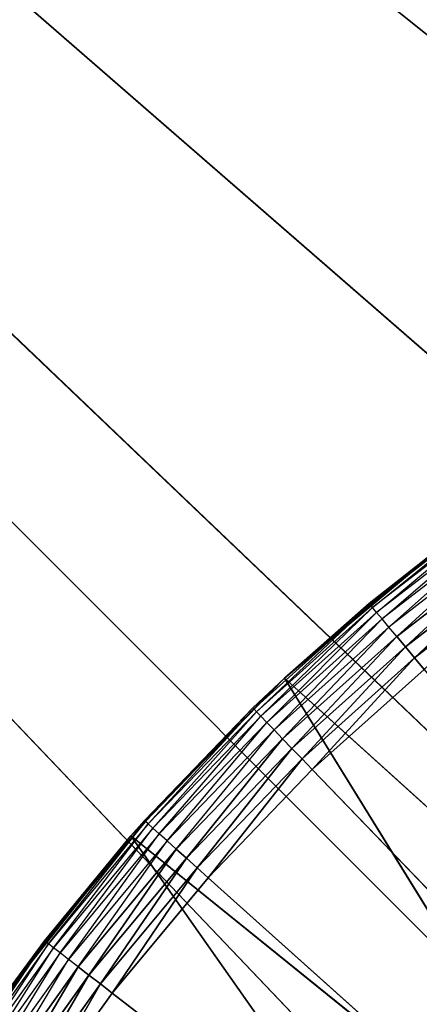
# Model space of a CAD drawing. Header units: centimetres. Extents: x 0.1 to 22.3, y 0.1 to 22.3.
# Tile 393 of 632: x 1.2859 to 1.3793, y 21.0565 to 21.2865. Entities that reach past the tile are written whole.
import ezdxf

# ---------------------------------------------------------------- set-up
doc = ezdxf.new("R2010")
doc.units = ezdxf.units.CM
doc.header["$LTSCALE"] = 2.54
doc.layers.get('0').update_dxf_attribs({"true_color": 0xff5454})

# ---------------------------------------------------------------- blocks, each defined once
blk = doc.blocks.new('Kosz na _mieci DELLA.STL')
at = {"color": 0}
for p, q in [((2.87143, 19.45859, 47.35), (0.33747, 22.1158, 47.35)), ((0.33747, 22.1158, 47.35), (3.29545, 19.75549, 47.35)), ((2.99469, 19.58185, 47.35), (0.33747, 22.1158, 47.35)), ((2.87143, 19.45859, 47.35), (0.33747, 22.1158, 47.35)), ((2.99469, 19.58185, 47.35), (0.33747, 22.1158, 47.35)), ((3.13747, 19.68183, 47.35), (0.33747, 22.1158, 47.35)), ((3.13747, 19.68183, 47.35), (0.33747, 22.1158, 47.35)), ((0.33747, 22.1158, 47.35), (3.29545, 19.75549, 47.35)), ((3.13747, 19.68183, 47.25), (0.33747, 22.1158, 47.25)), ((0.33747, 22.1158, 47.25), (3.29545, 19.75549, 47.25)), ((0.33747, 22.1158, 47.25), (3.29545, 19.75549, 47.25)), ((2.99469, 19.58185, 47.25), (0.33747, 22.1158, 47.25)), ((3.13747, 19.68183, 47.25), (0.33747, 22.1158, 47.25)), ((2.99469, 19.58185, 47.25), (0.33747, 22.1158, 47.25)), ((2.87143, 19.45859, 47.25), (0.33747, 22.1158, 47.25)), ((2.87143, 19.45859, 47.25), (0.33747, 22.1158, 47.25)), ((21.83747, 0.6158, 15.95), (0.63747, 21.8158, 15.95)), ((21.83747, 0.6158, 15.95), (0.63747, 21.8158, 15.95)), ((1.39672, 21.1722, 15.56653), (1.36783, 21.14989, 15.56653)), ((1.36841, 21.1492, 15.56316), (1.39672, 21.1722, 15.56653)), ((1.39725, 21.17146, 15.56316), (1.36841, 21.1492, 15.56316)), ((1.36935, 21.14807, 15.56), (1.39725, 21.17146, 15.56316)), ((1.3981, 21.17027, 15.56), (1.36935, 21.14807, 15.56)), ((1.37063, 21.14653, 15.55714), (1.3981, 21.17027, 15.56)), ((1.39927, 21.16864, 15.55714), (1.37063, 21.14653, 15.55714)), ((1.37221, 21.14463, 15.55468), (1.39927, 21.16864, 15.55714)), ((1.34784, 21.13274, 15.75), (1.38737, 21.16572, 15.75)), ((1.34784, 21.13274, 15.75), (1.38737, 21.16572, 15.75)), ((1.38737, 21.16572, 15.75), (1.36764, 21.15012, 15.57)), ((1.38737, 21.16572, 15.75), (1.36764, 21.15012, 15.57)), ((1.38737, 21.16572, 15.57), (1.36764, 21.15012, 15.57)), ((1.36783, 21.14989, 15.56653), (1.38737, 21.16572, 15.57)), ((1.4007, 21.16664, 15.55468), (1.37221, 21.14463, 15.55468)), ((1.37403, 21.14244, 15.55268), (1.4007, 21.16664, 15.55468)), ((1.40236, 21.16431, 15.55268), (1.37403, 21.14244, 15.55268)), ((1.37606, 21.14001, 15.55121), (1.40236, 21.16431, 15.55268)), ((1.37606, 21.14001, 15.55121), (1.40236, 21.16431, 15.55268)), ((1.4042, 21.16174, 15.55121), (1.37606, 21.14001, 15.55121)), ((1.4042, 21.16174, 15.55121), (1.37606, 21.14001, 15.55121)), ((1.37821, 21.13742, 15.5503), (1.4042, 21.16174, 15.55121)), ((1.37821, 21.13742, 15.5503), (1.4042, 21.16174, 15.55121)), ((1.40616, 21.159, 15.5503), (1.37821, 21.13742, 15.5503)), ((1.40616, 21.159, 15.5503), (1.37821, 21.13742, 15.5503)), ((1.36783, 21.14989, 15.56653), (1.34065, 21.12553, 15.56653)), ((1.34127, 21.12488, 15.56316), (1.36783, 21.14989, 15.56653)), ((1.36841, 21.1492, 15.56316), (1.34127, 21.12488, 15.56316)), ((1.3423, 21.12382, 15.56), (1.36841, 21.1492, 15.56316)), ((1.34784, 21.13274, 15.75), (1.36764, 21.15012, 15.57)), ((1.36764, 21.15012, 15.57), (1.34784, 21.13274, 15.57)), ((1.34784, 21.13274, 15.75), (1.36764, 21.15012, 15.57)), ((1.34784, 21.13274, 15.57), (1.36783, 21.14989, 15.56653)), ((1.36764, 21.15012, 15.57), (1.36783, 21.14989, 15.56653)), ((1.36841, 21.1492, 15.56316), (1.36783, 21.14989, 15.56653)), ((1.36935, 21.14807, 15.56), (1.36841, 21.1492, 15.56316)), ((1.36935, 21.14807, 15.56), (1.3423, 21.12382, 15.56)), ((1.34369, 21.12238, 15.55714), (1.36935, 21.14807, 15.56)), ((1.37063, 21.14653, 15.55714), (1.34369, 21.12238, 15.55714)), ((1.3454, 21.12061, 15.55468), (1.37063, 21.14653, 15.55714)), ((1.37063, 21.14653, 15.55714), (1.36935, 21.14807, 15.56)), ((1.37221, 21.14463, 15.55468), (1.37063, 21.14653, 15.55714)), ((1.37221, 21.14463, 15.55468), (1.3454, 21.12061, 15.55468)), ((1.34738, 21.11855, 15.55268), (1.37221, 21.14463, 15.55468)), ((1.37403, 21.14244, 15.55268), (1.37221, 21.14463, 15.55468)), ((1.37403, 21.14244, 15.55268), (1.34738, 21.11855, 15.55268)), ((1.34957, 21.11628, 15.55121), (1.37403, 21.14244, 15.55268)), ((1.34957, 21.11628, 15.55121), (1.37403, 21.14244, 15.55268)), ((1.37606, 21.14001, 15.55121), (1.37403, 21.14244, 15.55268)), ((1.37606, 21.14001, 15.55121), (1.37403, 21.14244, 15.55268)), ((1.37606, 21.14001, 15.55121), (1.34957, 21.11628, 15.55121)), ((1.37606, 21.14001, 15.55121), (1.34957, 21.11628, 15.55121)), ((1.35191, 21.11385, 15.5503), (1.37606, 21.14001, 15.55121)), ((1.35191, 21.11385, 15.5503), (1.37606, 21.14001, 15.55121)), ((1.37821, 21.13742, 15.5503), (1.37606, 21.14001, 15.55121)), ((1.37821, 21.13742, 15.5503), (1.37606, 21.14001, 15.55121)), ((1.37821, 21.13742, 15.5503), (1.35191, 21.11385, 15.5503)), ((1.37821, 21.13742, 15.5503), (1.35191, 21.11385, 15.5503)), ((1.35432, 21.11135, 15.55), (1.37821, 21.13742, 15.5503)), ((1.35432, 21.11135, 15.55), (1.37821, 21.13742, 15.5503)), ((1.38043, 21.13475, 15.55), (1.37821, 21.13742, 15.5503)), ((1.38043, 21.13475, 15.55), (1.37821, 21.13742, 15.5503)), ((1.31191, 21.09588, 15.75), (1.34784, 21.13274, 15.75)), ((1.31191, 21.09588, 15.75), (1.34784, 21.13274, 15.75)), ((1.31509, 21.09946, 15.57), (1.34784, 21.13274, 15.75)), ((1.31509, 21.09946, 15.57), (1.34784, 21.13274, 15.75)), ((1.34784, 21.13274, 15.57), (1.34044, 21.12575, 15.57)), ((1.34044, 21.12575, 15.57), (1.34784, 21.13274, 15.75)), ((1.34044, 21.12575, 15.57), (1.34784, 21.13274, 15.75)), ((1.34784, 21.13274, 15.57), (1.34065, 21.12553, 15.56653)), ((1.34784, 21.13274, 15.57), (1.34784, 21.13274, 15.75)), ((1.34784, 21.13274, 15.57), (1.34784, 21.13274, 15.75)), ((1.34784, 21.13274, 15.75), (1.45976, 21.03159, 15.75)), ((1.34784, 21.13274, 15.75), (1.45976, 21.03159, 15.75)), ((1.34784, 21.13274, 15.75), (1.42882, 21.00159, 15.75)), ((1.34784, 21.13274, 15.75), (1.42882, 21.00159, 15.75)), ((1.35432, 21.11135, 15.55), (1.38043, 21.13475, 15.55)), ((1.35432, 21.11135, 15.55), (1.38043, 21.13475, 15.55)), ((1.34044, 21.12575, 15.57), (1.31509, 21.09946, 15.57)), ((1.34044, 21.12575, 15.57), (1.31531, 21.09926, 15.56653)), ((1.34044, 21.12575, 15.57), (1.34065, 21.12553, 15.56653)), ((1.34065, 21.12553, 15.56653), (1.31531, 21.09926, 15.56653)), ((1.31599, 21.09866, 15.56316), (1.34065, 21.12553, 15.56653)), ((1.34127, 21.12488, 15.56316), (1.31599, 21.09866, 15.56316)), ((1.31708, 21.09767, 15.56), (1.34127, 21.12488, 15.56316)), ((1.3423, 21.12382, 15.56), (1.31708, 21.09767, 15.56)), ((1.31857, 21.09634, 15.55714), (1.3423, 21.12382, 15.56)), ((1.34127, 21.12488, 15.56316), (1.34065, 21.12553, 15.56653)), ((1.3423, 21.12382, 15.56), (1.34127, 21.12488, 15.56316)), ((1.34369, 21.12238, 15.55714), (1.3423, 21.12382, 15.56)), ((1.34369, 21.12238, 15.55714), (1.31857, 21.09634, 15.55714)), ((1.32041, 21.09469, 15.55468), (1.34369, 21.12238, 15.55714)), ((1.3454, 21.12061, 15.55468), (1.34369, 21.12238, 15.55714)), ((1.3454, 21.12061, 15.55468), (1.32041, 21.09469, 15.55468)), ((1.32254, 21.09279, 15.55268), (1.3454, 21.12061, 15.55468)), ((1.34738, 21.11855, 15.55268), (1.3454, 21.12061, 15.55468)), ((1.34738, 21.11855, 15.55268), (1.32254, 21.09279, 15.55268)), ((1.32489, 21.09068, 15.55121), (1.34738, 21.11855, 15.55268)), ((1.32489, 21.09068, 15.55121), (1.34738, 21.11855, 15.55268)), ((1.34957, 21.11628, 15.55121), (1.34738, 21.11855, 15.55268)), ((1.34957, 21.11628, 15.55121), (1.34738, 21.11855, 15.55268)), ((1.34957, 21.11628, 15.55121), (1.32489, 21.09068, 15.55121)), ((1.34957, 21.11628, 15.55121), (1.32489, 21.09068, 15.55121)), ((1.3274, 21.08843, 15.5503), (1.34957, 21.11628, 15.55121)), ((1.3274, 21.08843, 15.5503), (1.34957, 21.11628, 15.55121)), ((1.35191, 21.11385, 15.5503), (1.34957, 21.11628, 15.55121)), ((1.35191, 21.11385, 15.5503), (1.34957, 21.11628, 15.55121)), ((1.35191, 21.11385, 15.5503), (1.3274, 21.08843, 15.5503)), ((1.35191, 21.11385, 15.5503), (1.3274, 21.08843, 15.5503)), ((1.32998, 21.08611, 15.55), (1.35191, 21.11385, 15.5503)), ((1.32998, 21.08611, 15.55), (1.35191, 21.11385, 15.5503)), ((1.35432, 21.11135, 15.55), (1.35191, 21.11385, 15.5503)), ((1.35432, 21.11135, 15.55), (1.35191, 21.11385, 15.5503)), ((1.32998, 21.08611, 15.55), (1.35432, 21.11135, 15.55)), ((1.32998, 21.08611, 15.55), (1.35432, 21.11135, 15.55)), ((1.35432, 21.11135, 15.55), (1.68747, 20.7658, 15.55)), ((1.35432, 21.11135, 15.55), (1.68747, 20.7658, 15.55)), ((1.29173, 21.07139, 15.57), (1.31531, 21.09926, 15.56653)), ((1.31531, 21.09926, 15.56653), (1.29197, 21.0712, 15.56653)), ((1.29268, 21.07065, 15.56316), (1.31531, 21.09926, 15.56653)), ((1.31599, 21.09866, 15.56316), (1.29268, 21.07065, 15.56316)), ((1.29385, 21.06975, 15.56), (1.31599, 21.09866, 15.56316)), ((1.31509, 21.09946, 15.57), (1.31191, 21.09588, 15.75)), ((1.31509, 21.09946, 15.57), (1.31191, 21.09588, 15.57)), ((1.31509, 21.09946, 15.57), (1.31191, 21.09588, 15.75)), ((1.31191, 21.09588, 15.57), (1.31531, 21.09926, 15.56653)), ((1.31509, 21.09946, 15.57), (1.31531, 21.09926, 15.56653)), ((1.31599, 21.09866, 15.56316), (1.31531, 21.09926, 15.56653)), ((1.31708, 21.09767, 15.56), (1.31599, 21.09866, 15.56316)), ((1.27996, 21.05551, 15.75), (1.31191, 21.09588, 15.75)), ((1.27996, 21.05551, 15.75), (1.31191, 21.09588, 15.75)), ((1.31191, 21.09588, 15.57), (1.29173, 21.07139, 15.57)), ((1.29173, 21.07139, 15.57), (1.31191, 21.09588, 15.75)), ((1.29173, 21.07139, 15.57), (1.31191, 21.09588, 15.75)), ((1.31708, 21.09767, 15.56), (1.29385, 21.06975, 15.56)), ((1.29543, 21.06853, 15.55714), (1.31708, 21.09767, 15.56)), ((1.31857, 21.09634, 15.55714), (1.29543, 21.06853, 15.55714)), ((1.29738, 21.06702, 15.55468), (1.31857, 21.09634, 15.55714)), ((1.31191, 21.09588, 15.57), (1.31191, 21.09588, 15.75)), ((1.31191, 21.09588, 15.57), (1.31191, 21.09588, 15.75)), ((1.31191, 21.09588, 15.75), (1.42882, 21.00159, 15.75)), ((1.31191, 21.09588, 15.75), (1.42882, 21.00159, 15.75)), ((1.31191, 21.09588, 15.75), (1.40181, 20.96802, 15.75)), ((1.31191, 21.09588, 15.75), (1.40181, 20.96802, 15.75)), ((1.31857, 21.09634, 15.55714), (1.31708, 21.09767, 15.56)), ((1.32041, 21.09469, 15.55468), (1.31857, 21.09634, 15.55714)), ((1.32041, 21.09469, 15.55468), (1.29738, 21.06702, 15.55468)), ((1.29964, 21.06528, 15.55268), (1.32041, 21.09469, 15.55468)), ((1.32254, 21.09279, 15.55268), (1.32041, 21.09469, 15.55468)), ((1.32254, 21.09279, 15.55268), (1.29964, 21.06528, 15.55268)), ((1.30214, 21.06335, 15.55121), (1.32254, 21.09279, 15.55268)), ((1.30214, 21.06335, 15.55121), (1.32254, 21.09279, 15.55268)), ((1.32489, 21.09068, 15.55121), (1.32254, 21.09279, 15.55268)), ((1.32489, 21.09068, 15.55121), (1.32254, 21.09279, 15.55268)), ((1.32489, 21.09068, 15.55121), (1.30214, 21.06335, 15.55121)), ((1.32489, 21.09068, 15.55121), (1.30214, 21.06335, 15.55121)), ((1.30481, 21.06129, 15.5503), (1.32489, 21.09068, 15.55121)), ((1.30481, 21.06129, 15.5503), (1.32489, 21.09068, 15.55121)), ((1.3274, 21.08843, 15.5503), (1.32489, 21.09068, 15.55121)), ((1.3274, 21.08843, 15.5503), (1.32489, 21.09068, 15.55121)), ((1.3274, 21.08843, 15.5503), (1.30481, 21.06129, 15.5503)), ((1.3274, 21.08843, 15.5503), (1.30481, 21.06129, 15.5503)), ((1.30756, 21.05916, 15.55), (1.3274, 21.08843, 15.5503)), ((1.30756, 21.05916, 15.55), (1.3274, 21.08843, 15.5503)), ((1.32998, 21.08611, 15.55), (1.3274, 21.08843, 15.5503)), ((1.32998, 21.08611, 15.55), (1.3274, 21.08843, 15.5503)), ((1.30756, 21.05916, 15.55), (1.32998, 21.08611, 15.55)), ((1.30756, 21.05916, 15.55), (1.32998, 21.08611, 15.55)), ((1.32998, 21.08611, 15.55), (1.68747, 20.7658, 15.55)), ((1.32998, 21.08611, 15.55), (1.68747, 20.7658, 15.55)), ((1.29197, 21.0712, 15.56653), (1.27073, 21.04152, 15.56653)), ((1.27148, 21.04102, 15.56316), (1.29197, 21.0712, 15.56653)), ((1.29268, 21.07065, 15.56316), (1.27148, 21.04102, 15.56316)), ((1.27271, 21.04021, 15.56), (1.29268, 21.07065, 15.56316)), ((1.29173, 21.07139, 15.57), (1.27996, 21.05551, 15.75)), ((1.29173, 21.07139, 15.57), (1.27996, 21.05551, 15.75)), ((1.29173, 21.07139, 15.57), (1.27996, 21.05551, 15.57)), ((1.27996, 21.05551, 15.57), (1.29197, 21.0712, 15.56653)), ((1.29173, 21.07139, 15.57), (1.29197, 21.0712, 15.56653)), ((1.29268, 21.07065, 15.56316), (1.29197, 21.0712, 15.56653)), ((1.29385, 21.06975, 15.56), (1.29268, 21.07065, 15.56316)), ((1.29385, 21.06975, 15.56), (1.27271, 21.04021, 15.56)), ((1.27438, 21.0391, 15.55714), (1.29385, 21.06975, 15.56)), ((1.29543, 21.06853, 15.55714), (1.27438, 21.0391, 15.55714)), ((1.27643, 21.03774, 15.55468), (1.29543, 21.06853, 15.55714)), ((1.29543, 21.06853, 15.55714), (1.29385, 21.06975, 15.56)), ((1.29738, 21.06702, 15.55468), (1.29543, 21.06853, 15.55714)), ((1.29738, 21.06702, 15.55468), (1.27643, 21.03774, 15.55468)), ((1.27882, 21.03617, 15.55268), (1.29738, 21.06702, 15.55468)), ((1.29964, 21.06528, 15.55268), (1.29738, 21.06702, 15.55468)), ((1.29964, 21.06528, 15.55268), (1.27882, 21.03617, 15.55268)), ((1.28145, 21.03442, 15.55121), (1.29964, 21.06528, 15.55268)), ((1.28145, 21.03442, 15.55121), (1.29964, 21.06528, 15.55268)), ((1.30214, 21.06335, 15.55121), (1.29964, 21.06528, 15.55268)), ((1.30214, 21.06335, 15.55121), (1.29964, 21.06528, 15.55268)), ((1.30214, 21.06335, 15.55121), (1.28145, 21.03442, 15.55121)), ((1.30214, 21.06335, 15.55121), (1.28145, 21.03442, 15.55121)), ((1.28426, 21.03257, 15.5503), (1.30214, 21.06335, 15.55121)), ((1.28426, 21.03257, 15.5503), (1.30214, 21.06335, 15.55121)), ((1.30481, 21.06129, 15.5503), (1.30214, 21.06335, 15.55121)), ((1.30481, 21.06129, 15.5503), (1.30214, 21.06335, 15.55121)), ((1.30481, 21.06129, 15.5503), (1.28426, 21.03257, 15.5503)), ((1.30481, 21.06129, 15.5503), (1.28426, 21.03257, 15.5503)), ((1.28716, 21.03065, 15.55), (1.30481, 21.06129, 15.5503)), ((1.28716, 21.03065, 15.55), (1.30481, 21.06129, 15.5503)), ((1.28716, 21.03065, 15.55), (1.30756, 21.05916, 15.55)), ((1.28716, 21.03065, 15.55), (1.30756, 21.05916, 15.55)), ((1.30756, 21.05916, 15.55), (1.30481, 21.06129, 15.5503)), ((1.30756, 21.05916, 15.55), (1.30481, 21.06129, 15.5503)), ((1.68747, 20.7658, 15.55), (1.30756, 21.05916, 15.55)), ((1.68747, 20.7658, 15.55), (1.30756, 21.05916, 15.55))]:
    blk.add_line(p, q, dxfattribs=at)
mesh = blk.add_polyface(dxfattribs=at)
corners = [(2.63747, 3.6158, 47.35), (0.33747, 22.1158, 47.35), (0.33747, 0.3158, 47.35)]
mesh.append_faces([[corners[k] for k in face] for face in [(0, 1, 2)]], dxfattribs={"color": 0})
mesh = blk.add_polyface(dxfattribs=at)
corners = [(2.63747, 18.8158, 47.35), (0.33747, 22.1158, 47.35), (2.63747, 3.6158, 47.35)]
mesh.append_faces([[corners[k] for k in face] for face in [(0, 1, 2)]], dxfattribs={"color": 0})
mesh = blk.add_polyface(dxfattribs=at)
corners = [(2.65267, 18.98945, 47.35), (0.33747, 22.1158, 47.35), (2.63747, 18.8158, 47.35)]
mesh.append_faces([[corners[k] for k in face] for face in [(0, 1, 2)]], dxfattribs={"color": 0})
mesh = blk.add_polyface(dxfattribs=at)
corners = [(2.69778, 19.15782, 47.35), (0.33747, 22.1158, 47.35), (2.65267, 18.98945, 47.35)]
mesh.append_faces([[corners[k] for k in face] for face in [(0, 1, 2)]], dxfattribs={"color": 0})
mesh = blk.add_polyface(dxfattribs=at)
corners = [(2.77145, 19.3158, 47.35), (0.33747, 22.1158, 47.35), (2.69778, 19.15782, 47.35)]
mesh.append_faces([[corners[k] for k in face] for face in [(0, 1, 2)]], dxfattribs={"color": 0})
mesh = blk.add_polyface(dxfattribs=at)
corners = [(2.87143, 19.45859, 47.35), (0.33747, 22.1158, 47.35), (2.77145, 19.3158, 47.35)]
mesh.append_faces([[corners[k] for k in face] for face in [(0, 1, 2)]], dxfattribs={"color": 0})
mesh = blk.add_polyface(dxfattribs=at)
corners = [(3.46383, 19.80061, 47.35), (0.33747, 22.1158, 47.35), (3.29545, 19.75549, 47.35)]
mesh.append_faces([[corners[k] for k in face] for face in [(0, 1, 2)]], dxfattribs={"color": 0})
mesh = blk.add_polyface(dxfattribs=at)
corners = [(3.63747, 19.8158, 47.35), (0.33747, 22.1158, 47.35), (3.46383, 19.80061, 47.35)]
mesh.append_faces([[corners[k] for k in face] for face in [(0, 1, 2)]], dxfattribs={"color": 0})
mesh = blk.add_polyface(dxfattribs=at)
corners = [(22.13747, 22.1158, 47.35), (0.33747, 22.1158, 47.35), (3.63747, 19.8158, 47.35)]
mesh.append_faces([[corners[k] for k in face] for face in [(0, 1, 2)]], dxfattribs={"color": 0})
mesh = blk.add_polyface(dxfattribs=at)
corners = [(2.99469, 19.58185, 47.35), (0.33747, 22.1158, 47.35), (2.87143, 19.45859, 47.35)]
mesh.append_faces([[corners[k] for k in face] for face in [(0, 1, 2)]], dxfattribs={"color": 0})
mesh = blk.add_polyface(dxfattribs=at)
corners = [(3.13747, 19.68183, 47.35), (0.33747, 22.1158, 47.35), (2.99469, 19.58185, 47.35)]
mesh.append_faces([[corners[k] for k in face] for face in [(0, 1, 2)]], dxfattribs={"color": 0})
mesh = blk.add_polyface(dxfattribs=at)
corners = [(3.29545, 19.75549, 47.35), (0.33747, 22.1158, 47.35), (3.13747, 19.68183, 47.35)]
mesh.append_faces([[corners[k] for k in face] for face in [(0, 1, 2)]], dxfattribs={"color": 0})
mesh = blk.add_polyface(dxfattribs=at)
corners = [(2.63747, 18.8158, 47.25), (0.33747, 0.3158, 47.25), (0.33747, 22.1158, 47.25)]
mesh.append_faces([[corners[k] for k in face] for face in [(0, 1, 2)]], dxfattribs={"color": 0})
mesh = blk.add_polyface(dxfattribs=at)
corners = [(3.29545, 19.75549, 47.25), (3.13747, 19.68183, 47.25), (0.33747, 22.1158, 47.25)]
mesh.append_faces([[corners[k] for k in face] for face in [(0, 1, 2)]], dxfattribs={"color": 0})
mesh = blk.add_polyface(dxfattribs=at)
corners = [(3.46383, 19.80061, 47.25), (3.29545, 19.75549, 47.25), (0.33747, 22.1158, 47.25)]
mesh.append_faces([[corners[k] for k in face] for face in [(0, 1, 2)]], dxfattribs={"color": 0})
mesh = blk.add_polyface(dxfattribs=at)
corners = [(3.13747, 19.68183, 47.25), (2.99469, 19.58185, 47.25), (0.33747, 22.1158, 47.25)]
mesh.append_faces([[corners[k] for k in face] for face in [(0, 1, 2)]], dxfattribs={"color": 0})
mesh = blk.add_polyface(dxfattribs=at)
corners = [(2.99469, 19.58185, 47.25), (2.87143, 19.45859, 47.25), (0.33747, 22.1158, 47.25)]
mesh.append_faces([[corners[k] for k in face] for face in [(0, 1, 2)]], dxfattribs={"color": 0})
mesh = blk.add_polyface(dxfattribs=at)
corners = [(2.87143, 19.45859, 47.25), (2.77145, 19.3158, 47.25), (0.33747, 22.1158, 47.25)]
mesh.append_faces([[corners[k] for k in face] for face in [(0, 1, 2)]], dxfattribs={"color": 0})
mesh = blk.add_polyface(dxfattribs=at)
corners = [(2.77145, 19.3158, 47.25), (2.69778, 19.15782, 47.25), (0.33747, 22.1158, 47.25)]
mesh.append_faces([[corners[k] for k in face] for face in [(0, 1, 2)]], dxfattribs={"color": 0})
mesh = blk.add_polyface(dxfattribs=at)
corners = [(2.69778, 19.15782, 47.25), (2.65267, 18.98945, 47.25), (0.33747, 22.1158, 47.25)]
mesh.append_faces([[corners[k] for k in face] for face in [(0, 1, 2)]], dxfattribs={"color": 0})
mesh = blk.add_polyface(dxfattribs=at)
corners = [(2.65267, 18.98945, 47.25), (2.63747, 18.8158, 47.25), (0.33747, 22.1158, 47.25)]
mesh.append_faces([[corners[k] for k in face] for face in [(0, 1, 2)]], dxfattribs={"color": 0})
mesh = blk.add_polyface(dxfattribs=at)
corners = [(22.13747, 22.1158, 47.25), (18.83747, 19.8158, 47.25), (0.33747, 22.1158, 47.25)]
mesh.append_faces([[corners[k] for k in face] for face in [(0, 1, 2)]], dxfattribs={"color": 0})
mesh = blk.add_polyface(dxfattribs=at)
corners = [(18.83747, 19.8158, 47.25), (3.63747, 19.8158, 47.25), (0.33747, 22.1158, 47.25)]
mesh.append_faces([[corners[k] for k in face] for face in [(0, 1, 2)]], dxfattribs={"color": 0})
mesh = blk.add_polyface(dxfattribs=at)
corners = [(3.63747, 19.8158, 47.25), (3.46383, 19.80061, 47.25), (0.33747, 22.1158, 47.25)]
mesh.append_faces([[corners[k] for k in face] for face in [(0, 1, 2)]], dxfattribs={"color": 0})
mesh = blk.add_polyface(dxfattribs=at)
corners = [(21.83747, 0.6158, 15.75), (0.63747, 0.6158, 15.75), (21.83747, 21.8158, 15.75)]
mesh.append_faces([[corners[k] for k in face] for face in [(0, 1, 2)]], dxfattribs={"color": 0})
mesh = blk.add_polyface(dxfattribs=at)
corners = [(21.83747, 21.8158, 15.75), (0.63747, 0.6158, 15.75), (0.63747, 21.8158, 15.75)]
mesh.append_faces([[corners[k] for k in face] for face in [(0, 1, 2)]], dxfattribs={"color": 0})
mesh = blk.add_polyface(dxfattribs=at)
corners = [(21.83747, 0.6158, 15.95), (0.63747, 21.8158, 15.95), (0.63747, 0.6158, 15.95)]
mesh.append_faces([[corners[k] for k in face] for face in [(0, 1, 2)]], dxfattribs={"color": 0})
mesh = blk.add_polyface(dxfattribs=at)
corners = [(21.83747, 21.8158, 15.95), (0.63747, 21.8158, 15.95), (21.83747, 0.6158, 15.95)]
mesh.append_faces([[corners[k] for k in face] for face in [(0, 1, 2)]], dxfattribs={"color": 0})
mesh = blk.add_polyface(dxfattribs=at)
corners = [(1.38737, 21.16572, 15.75), (1.36764, 21.15012, 15.57), (1.34784, 21.13274, 15.75)]
mesh.append_faces([[corners[k] for k in face] for face in [(0, 1, 2)]], dxfattribs={"color": 0})
mesh = blk.add_polyface(dxfattribs=at)
corners = [(1.45976, 21.03159, 15.75), (1.38737, 21.16572, 15.75), (1.34784, 21.13274, 15.75)]
mesh.append_faces([[corners[k] for k in face] for face in [(0, 1, 2)]], dxfattribs={"color": 0})
mesh = blk.add_polyface(dxfattribs=at)
corners = [(1.38737, 21.16572, 15.75), (1.38737, 21.16572, 15.57), (1.36764, 21.15012, 15.57)]
mesh.append_faces([[corners[k] for k in face] for face in [(0, 1, 2)]], dxfattribs={"color": 0})
mesh = blk.add_polyface(dxfattribs=at)
corners = [(1.40236, 21.16431, 15.55268), (1.37606, 21.14001, 15.55121), (1.37403, 21.14244, 15.55268)]
mesh.append_faces([[corners[k] for k in face] for face in [(0, 1, 2)]], dxfattribs={"color": 0})
mesh = blk.add_polyface(dxfattribs=at)
corners = [(1.4042, 21.16174, 15.55121), (1.37606, 21.14001, 15.55121), (1.40236, 21.16431, 15.55268)]
mesh.append_faces([[corners[k] for k in face] for face in [(0, 1, 2)]], dxfattribs={"color": 0})
mesh = blk.add_polyface(dxfattribs=at)
corners = [(1.4042, 21.16174, 15.55121), (1.37821, 21.13742, 15.5503), (1.37606, 21.14001, 15.55121)]
mesh.append_faces([[corners[k] for k in face] for face in [(0, 1, 2)]], dxfattribs={"color": 0})
mesh = blk.add_polyface(dxfattribs=at)
corners = [(1.40616, 21.159, 15.5503), (1.37821, 21.13742, 15.5503), (1.4042, 21.16174, 15.55121)]
mesh.append_faces([[corners[k] for k in face] for face in [(0, 1, 2)]], dxfattribs={"color": 0})
mesh = blk.add_polyface(dxfattribs=at)
corners = [(1.40616, 21.159, 15.5503), (1.38043, 21.13475, 15.55), (1.37821, 21.13742, 15.5503)]
mesh.append_faces([[corners[k] for k in face] for face in [(0, 1, 2)]], dxfattribs={"color": 0})
mesh = blk.add_polyface(dxfattribs=at)
corners = [(1.34784, 21.13274, 15.75), (1.36764, 21.15012, 15.57), (1.34784, 21.13274, 15.57)]
mesh.append_faces([[corners[k] for k in face] for face in [(0, 1, 2)]], dxfattribs={"color": 0})
mesh = blk.add_polyface(dxfattribs=at)
corners = [(1.37403, 21.14244, 15.55268), (1.34957, 21.11628, 15.55121), (1.34738, 21.11855, 15.55268)]
mesh.append_faces([[corners[k] for k in face] for face in [(0, 1, 2)]], dxfattribs={"color": 0})
mesh = blk.add_polyface(dxfattribs=at)
corners = [(1.37606, 21.14001, 15.55121), (1.34957, 21.11628, 15.55121), (1.37403, 21.14244, 15.55268)]
mesh.append_faces([[corners[k] for k in face] for face in [(0, 1, 2)]], dxfattribs={"color": 0})
mesh = blk.add_polyface(dxfattribs=at)
corners = [(1.37606, 21.14001, 15.55121), (1.35191, 21.11385, 15.5503), (1.34957, 21.11628, 15.55121)]
mesh.append_faces([[corners[k] for k in face] for face in [(0, 1, 2)]], dxfattribs={"color": 0})
mesh = blk.add_polyface(dxfattribs=at)
corners = [(1.37821, 21.13742, 15.5503), (1.35191, 21.11385, 15.5503), (1.37606, 21.14001, 15.55121)]
mesh.append_faces([[corners[k] for k in face] for face in [(0, 1, 2)]], dxfattribs={"color": 0})
mesh = blk.add_polyface(dxfattribs=at)
corners = [(1.37821, 21.13742, 15.5503), (1.35432, 21.11135, 15.55), (1.35191, 21.11385, 15.5503)]
mesh.append_faces([[corners[k] for k in face] for face in [(0, 1, 2)]], dxfattribs={"color": 0})
mesh = blk.add_polyface(dxfattribs=at)
corners = [(1.38043, 21.13475, 15.55), (1.35432, 21.11135, 15.55), (1.37821, 21.13742, 15.5503)]
mesh.append_faces([[corners[k] for k in face] for face in [(0, 1, 2)]], dxfattribs={"color": 0})
mesh = blk.add_polyface(dxfattribs=at)
corners = [(1.34784, 21.13274, 15.75), (1.31509, 21.09946, 15.57), (1.31191, 21.09588, 15.75)]
mesh.append_faces([[corners[k] for k in face] for face in [(0, 1, 2)]], dxfattribs={"color": 0})
mesh = blk.add_polyface(dxfattribs=at)
corners = [(1.42882, 21.00159, 15.75), (1.34784, 21.13274, 15.75), (1.31191, 21.09588, 15.75)]
mesh.append_faces([[corners[k] for k in face] for face in [(0, 1, 2)]], dxfattribs={"color": 0})
mesh = blk.add_polyface(dxfattribs=at)
corners = [(1.34784, 21.13274, 15.75), (1.34044, 21.12575, 15.57), (1.31509, 21.09946, 15.57)]
mesh.append_faces([[corners[k] for k in face] for face in [(0, 1, 2)]], dxfattribs={"color": 0})
mesh = blk.add_polyface(dxfattribs=at)
corners = [(1.34784, 21.13274, 15.75), (1.34784, 21.13274, 15.57), (1.34044, 21.12575, 15.57)]
mesh.append_faces([[corners[k] for k in face] for face in [(0, 1, 2)]], dxfattribs={"color": 0})
mesh = blk.add_polyface(dxfattribs=at)
corners = [(1.45976, 21.03159, 15.75), (1.34784, 21.13274, 15.75), (1.42882, 21.00159, 15.75)]
mesh.append_faces([[corners[k] for k in face] for face in [(0, 1, 2)]], dxfattribs={"color": 0})
mesh = blk.add_polyface(dxfattribs=at)
corners = [(1.68747, 20.7658, 15.55), (1.35432, 21.11135, 15.55), (1.38043, 21.13475, 15.55)]
mesh.append_faces([[corners[k] for k in face] for face in [(0, 1, 2)]], dxfattribs={"color": 0})
mesh = blk.add_polyface(dxfattribs=at)
corners = [(1.34738, 21.11855, 15.55268), (1.32489, 21.09068, 15.55121), (1.32254, 21.09279, 15.55268)]
mesh.append_faces([[corners[k] for k in face] for face in [(0, 1, 2)]], dxfattribs={"color": 0})
mesh = blk.add_polyface(dxfattribs=at)
corners = [(1.34957, 21.11628, 15.55121), (1.32489, 21.09068, 15.55121), (1.34738, 21.11855, 15.55268)]
mesh.append_faces([[corners[k] for k in face] for face in [(0, 1, 2)]], dxfattribs={"color": 0})
mesh = blk.add_polyface(dxfattribs=at)
corners = [(1.34957, 21.11628, 15.55121), (1.3274, 21.08843, 15.5503), (1.32489, 21.09068, 15.55121)]
mesh.append_faces([[corners[k] for k in face] for face in [(0, 1, 2)]], dxfattribs={"color": 0})
mesh = blk.add_polyface(dxfattribs=at)
corners = [(1.35191, 21.11385, 15.5503), (1.3274, 21.08843, 15.5503), (1.34957, 21.11628, 15.55121)]
mesh.append_faces([[corners[k] for k in face] for face in [(0, 1, 2)]], dxfattribs={"color": 0})
mesh = blk.add_polyface(dxfattribs=at)
corners = [(1.35191, 21.11385, 15.5503), (1.32998, 21.08611, 15.55), (1.3274, 21.08843, 15.5503)]
mesh.append_faces([[corners[k] for k in face] for face in [(0, 1, 2)]], dxfattribs={"color": 0})
mesh = blk.add_polyface(dxfattribs=at)
corners = [(1.35432, 21.11135, 15.55), (1.32998, 21.08611, 15.55), (1.35191, 21.11385, 15.5503)]
mesh.append_faces([[corners[k] for k in face] for face in [(0, 1, 2)]], dxfattribs={"color": 0})
mesh = blk.add_polyface(dxfattribs=at)
corners = [(1.68747, 20.7658, 15.55), (1.32998, 21.08611, 15.55), (1.35432, 21.11135, 15.55)]
mesh.append_faces([[corners[k] for k in face] for face in [(0, 1, 2)]], dxfattribs={"color": 0})
mesh = blk.add_polyface(dxfattribs=at)
corners = [(1.31509, 21.09946, 15.57), (1.31191, 21.09588, 15.57), (1.31191, 21.09588, 15.75)]
mesh.append_faces([[corners[k] for k in face] for face in [(0, 1, 2)]], dxfattribs={"color": 0})
mesh = blk.add_polyface(dxfattribs=at)
corners = [(1.31191, 21.09588, 15.75), (1.29173, 21.07139, 15.57), (1.27996, 21.05551, 15.75)]
mesh.append_faces([[corners[k] for k in face] for face in [(0, 1, 2)]], dxfattribs={"color": 0})
mesh = blk.add_polyface(dxfattribs=at)
corners = [(1.40181, 20.96802, 15.75), (1.31191, 21.09588, 15.75), (1.27996, 21.05551, 15.75)]
mesh.append_faces([[corners[k] for k in face] for face in [(0, 1, 2)]], dxfattribs={"color": 0})
mesh = blk.add_polyface(dxfattribs=at)
corners = [(1.31191, 21.09588, 15.57), (1.29173, 21.07139, 15.57), (1.31191, 21.09588, 15.75)]
mesh.append_faces([[corners[k] for k in face] for face in [(0, 1, 2)]], dxfattribs={"color": 0})
mesh = blk.add_polyface(dxfattribs=at)
corners = [(1.42882, 21.00159, 15.75), (1.31191, 21.09588, 15.75), (1.40181, 20.96802, 15.75)]
mesh.append_faces([[corners[k] for k in face] for face in [(0, 1, 2)]], dxfattribs={"color": 0})
mesh = blk.add_polyface(dxfattribs=at)
corners = [(1.32254, 21.09279, 15.55268), (1.30214, 21.06335, 15.55121), (1.29964, 21.06528, 15.55268)]
mesh.append_faces([[corners[k] for k in face] for face in [(0, 1, 2)]], dxfattribs={"color": 0})
mesh = blk.add_polyface(dxfattribs=at)
corners = [(1.32489, 21.09068, 15.55121), (1.30214, 21.06335, 15.55121), (1.32254, 21.09279, 15.55268)]
mesh.append_faces([[corners[k] for k in face] for face in [(0, 1, 2)]], dxfattribs={"color": 0})
mesh = blk.add_polyface(dxfattribs=at)
corners = [(1.32489, 21.09068, 15.55121), (1.30481, 21.06129, 15.5503), (1.30214, 21.06335, 15.55121)]
mesh.append_faces([[corners[k] for k in face] for face in [(0, 1, 2)]], dxfattribs={"color": 0})
mesh = blk.add_polyface(dxfattribs=at)
corners = [(1.3274, 21.08843, 15.5503), (1.30481, 21.06129, 15.5503), (1.32489, 21.09068, 15.55121)]
mesh.append_faces([[corners[k] for k in face] for face in [(0, 1, 2)]], dxfattribs={"color": 0})
mesh = blk.add_polyface(dxfattribs=at)
corners = [(1.3274, 21.08843, 15.5503), (1.30756, 21.05916, 15.55), (1.30481, 21.06129, 15.5503)]
mesh.append_faces([[corners[k] for k in face] for face in [(0, 1, 2)]], dxfattribs={"color": 0})
mesh = blk.add_polyface(dxfattribs=at)
corners = [(1.32998, 21.08611, 15.55), (1.30756, 21.05916, 15.55), (1.3274, 21.08843, 15.5503)]
mesh.append_faces([[corners[k] for k in face] for face in [(0, 1, 2)]], dxfattribs={"color": 0})
mesh = blk.add_polyface(dxfattribs=at)
corners = [(1.68747, 20.7658, 15.55), (1.30756, 21.05916, 15.55), (1.32998, 21.08611, 15.55)]
mesh.append_faces([[corners[k] for k in face] for face in [(0, 1, 2)]], dxfattribs={"color": 0})
mesh = blk.add_polyface(dxfattribs=at)
corners = [(1.29173, 21.07139, 15.57), (1.27996, 21.05551, 15.57), (1.27996, 21.05551, 15.75)]
mesh.append_faces([[corners[k] for k in face] for face in [(0, 1, 2)]], dxfattribs={"color": 0})
mesh = blk.add_polyface(dxfattribs=at)
corners = [(1.29964, 21.06528, 15.55268), (1.28145, 21.03442, 15.55121), (1.27882, 21.03617, 15.55268)]
mesh.append_faces([[corners[k] for k in face] for face in [(0, 1, 2)]], dxfattribs={"color": 0})
mesh = blk.add_polyface(dxfattribs=at)
corners = [(1.30214, 21.06335, 15.55121), (1.28145, 21.03442, 15.55121), (1.29964, 21.06528, 15.55268)]
mesh.append_faces([[corners[k] for k in face] for face in [(0, 1, 2)]], dxfattribs={"color": 0})
mesh = blk.add_polyface(dxfattribs=at)
corners = [(1.30214, 21.06335, 15.55121), (1.28426, 21.03257, 15.5503), (1.28145, 21.03442, 15.55121)]
mesh.append_faces([[corners[k] for k in face] for face in [(0, 1, 2)]], dxfattribs={"color": 0})
mesh = blk.add_polyface(dxfattribs=at)
corners = [(1.30481, 21.06129, 15.5503), (1.28426, 21.03257, 15.5503), (1.30214, 21.06335, 15.55121)]
mesh.append_faces([[corners[k] for k in face] for face in [(0, 1, 2)]], dxfattribs={"color": 0})
mesh = blk.add_polyface(dxfattribs=at)
corners = [(1.30481, 21.06129, 15.5503), (1.28716, 21.03065, 15.55), (1.28426, 21.03257, 15.5503)]
mesh.append_faces([[corners[k] for k in face] for face in [(0, 1, 2)]], dxfattribs={"color": 0})
mesh = blk.add_polyface(dxfattribs=at)
corners = [(1.30756, 21.05916, 15.55), (1.28716, 21.03065, 15.55), (1.30481, 21.06129, 15.5503)]
mesh.append_faces([[corners[k] for k in face] for face in [(0, 1, 2)]], dxfattribs={"color": 0})
mesh = blk.add_polyface(dxfattribs=at)
corners = [(1.68747, 20.7658, 15.55), (1.28716, 21.03065, 15.55), (1.30756, 21.05916, 15.55)]
mesh.append_faces([[corners[k] for k in face] for face in [(0, 1, 2)]], dxfattribs={"color": 0})

msp = doc.modelspace()

# ---------------------------------------------------------------- block references
at = {"color": 0}
msp.add_blockref('Kosz na _mieci DELLA.STL', (0, 0), dxfattribs=at)

doc.saveas('drawing.dxf')
